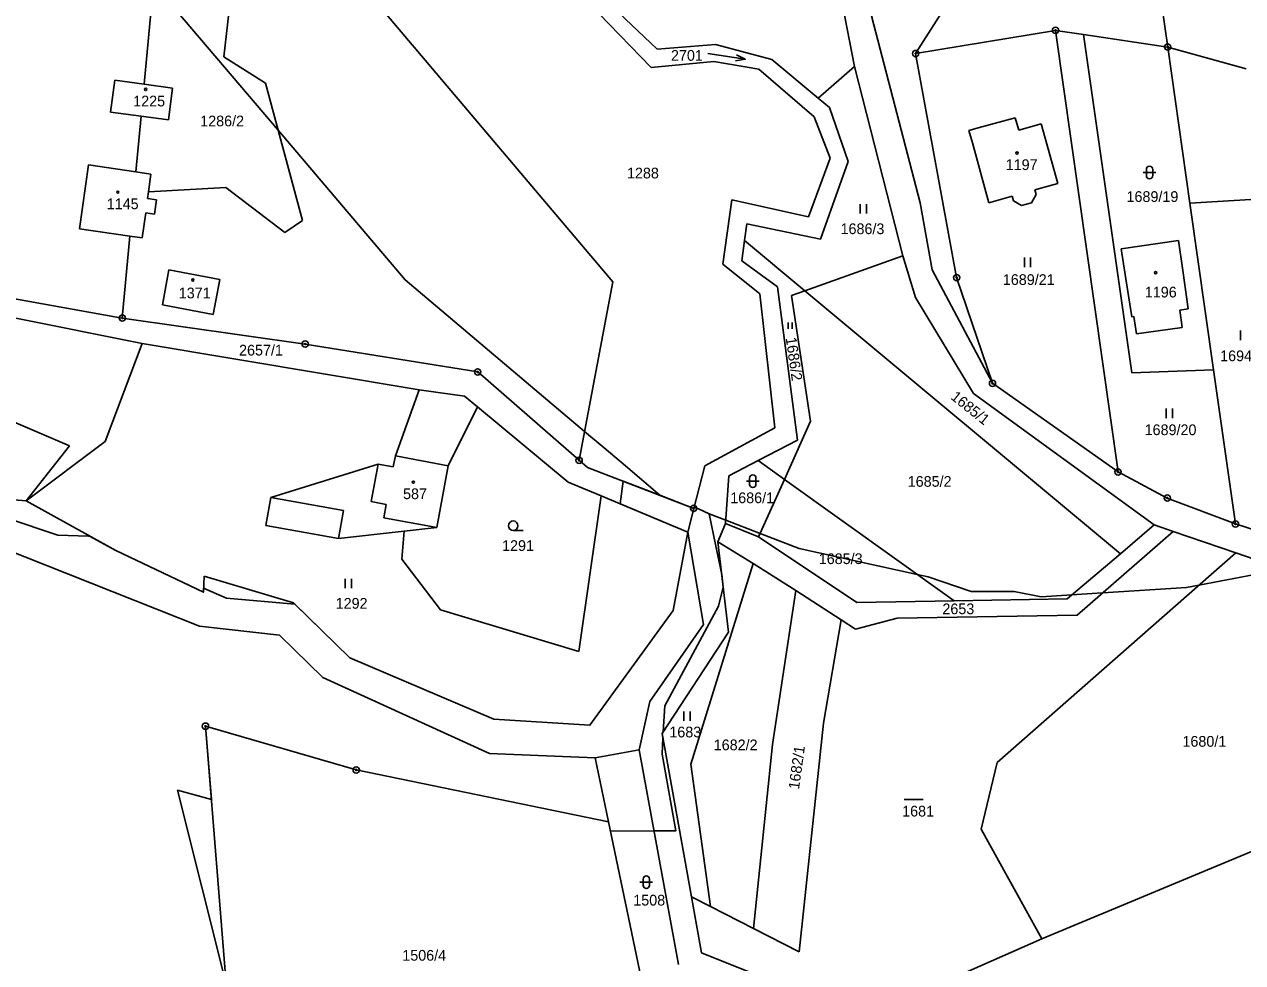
# Model space of a CAD drawing. Extents: x -439246 to -433691, y -1130252 to -1121148.
# Drawn here: x -437505.3 to -437312.1, y -1122435.9 to -1122287.1 of the extents above; entities that cross this region are included whole.
import ezdxf

# ---------------------------------------------------------------- set-up
doc = ezdxf.new("R2010")
doc.units = 0
for name, color, linetype in [('Vrstva 1', 7, 'Continuous'), ('Vrstva 18', 7, 'Continuous'), ('Vrstva 19', 7, 'Continuous'), ('Vrstva 24', 7, 'Continuous'), ('Vrstva 25', 7, 'Continuous'), ('Vrstva 3', 7, 'Continuous'), ('Vrstva 30', 7, 'Continuous'), ('Vrstva 37', 7, 'Continuous'), ('Vrstva 4', 7, 'Continuous'), ('Vrstva 52', 7, 'Continuous')]:
    doc.layers.add(name, color=color, linetype=linetype)

msp = doc.modelspace()

# ---------------------------------------------------------------- linework, layer by layer
at = {"layer": 'Vrstva 1'}
for p, q in [((-437323.95, -1122290.71), (-437311.52, -1122294.14)), ((-437320.43, -1122315.47), (-437323.95, -1122290.71)), ((-437309.02, -1122314.77), (-437320.43, -1122315.47)), ((-437316.68, -1122341.88), (-437320.43, -1122315.47)), ((-437331.34, -1122322.72), (-437322.24, -1122321.37)), ((-437483.42, -1122331.6), (-437482.38, -1122326.06)), ((-437482.38, -1122326.06), (-437474.31, -1122327.58)), ((-437474.31, -1122327.58), (-437475.38, -1122333.12)), ((-437475.38, -1122333.12), (-437483.42, -1122331.6)), ((-437301.12, -1122370.28), (-437313.2, -1122366.35))]:
    msp.add_line(p, q, dxfattribs=at)
for points in [[(-437483.4, -1122265.45), (-437486.31, -1122296.61)], [(-437373.64, -1122293.79), (-437377.56, -1122273.64)], [(-437419.14, -1122277.52), (-437404.95, -1122291.02)], [(-437363.21, -1122315.4), (-437373.24, -1122276.78)], [(-437472.05, -1122277.89), (-437473.69, -1122292.25)], [(-437453.98, -1122278.25), (-437411.94, -1122327.95)], [(-437358.61, -1122283.39), (-437363.93, -1122291.73)], [(-437323.95, -1122290.71), (-437324.88, -1122284.14)], [(-437405.87, -1122293.93), (-437414.2, -1122285.4)], [(-437363.93, -1122291.73), (-437341.74, -1122288.06)], [(-437331.82, -1122358.1), (-437341.74, -1122288.06)], [(-437341.74, -1122288.06), (-437337.3, -1122288.72)], [(-437337.3, -1122288.72), (-437329.62, -1122342.4)], [(-437337.3, -1122288.72), (-437323.95, -1122290.71)], [(-437404.95, -1122291.02), (-437395.7, -1122290.32)], [(-437395.7, -1122290.32), (-437386.74, -1122292.68)], [(-437473.69, -1122292.25), (-437467.07, -1122296.43)], [(-437395.95, -1122293), (-437405.87, -1122293.93)], [(-437388.81, -1122294.23), (-437395.95, -1122293)], [(-437386.74, -1122292.68), (-437379.38, -1122298.83)], [(-437363.93, -1122291.73), (-437357.43, -1122327.27)], [(-437380.02, -1122301.75), (-437388.81, -1122294.23)], [(-437373.64, -1122293.79), (-437379.38, -1122298.83)], [(-437365.96, -1122323.84), (-437373.64, -1122293.79)], [(-437491.65, -1122301.02), (-437490.98, -1122295.97)], [(-437490.98, -1122295.97), (-437486.31, -1122296.61)], [(-437486.31, -1122296.61), (-437481.79, -1122297.22)], [(-437467.07, -1122296.43), (-437461.2, -1122318.19)], [(-437481.79, -1122297.22), (-437482.45, -1122302.23)], [(-437379.38, -1122298.83), (-437377.62, -1122300.3)], [(-437377.62, -1122300.3), (-437374.64, -1122308.86)], [(-437486.78, -1122301.66), (-437491.65, -1122301.02)], [(-437486.78, -1122301.66), (-437487.6, -1122310.52)], [(-437482.45, -1122302.23), (-437486.78, -1122301.66)], [(-437377.5, -1122308.33), (-437380.02, -1122301.75)], [(-437348.13, -1122301.91), (-437353.44, -1122303.38)], [(-437347.58, -1122303.87), (-437348.13, -1122301.91)], [(-437353.44, -1122303.38), (-437355.47, -1122303.94)], [(-437355.47, -1122303.94), (-437354.93, -1122305.9)], [(-437344, -1122302.89), (-437347.58, -1122303.87)], [(-437341.38, -1122312.37), (-437344, -1122302.89)], [(-437354.93, -1122305.9), (-437352.31, -1122315.39)], [(-437380.95, -1122317.63), (-437377.5, -1122308.33)], [(-437495.14, -1122309.4), (-437496.58, -1122319.53)], [(-437487.6, -1122310.52), (-437495.14, -1122309.4)], [(-437374.64, -1122308.86), (-437379.01, -1122321.17)], [(-437485.22, -1122310.88), (-437487.6, -1122310.52)], [(-437485.63, -1122313.66), (-437485.22, -1122310.88)], [(-437485.79, -1122314.74), (-437485.63, -1122313.66)], [(-437473.35, -1122312.98), (-437485.63, -1122313.66)], [(-437464, -1122320.1), (-437473.35, -1122312.98)], [(-437345.58, -1122315.42), (-437344.83, -1122314.07)], [(-437345.02, -1122313.37), (-437341.38, -1122312.37)], [(-437344.83, -1122314.07), (-437345.02, -1122313.37)], [(-437484.36, -1122314.93), (-437485.79, -1122314.74)], [(-437484.65, -1122317.19), (-437484.36, -1122314.93)], [(-437394.54, -1122325.12), (-437393.08, -1122314.95)], [(-437393.08, -1122314.95), (-437380.95, -1122317.63)], [(-437361.31, -1122326.02), (-437363.21, -1122315.4)], [(-437352.31, -1122315.39), (-437348.63, -1122314.37)], [(-437348.63, -1122314.37), (-437348.43, -1122315.12)], [(-437348.43, -1122315.12), (-437347.12, -1122315.85)], [(-437347.12, -1122315.85), (-437345.58, -1122315.42)], [(-437486.63, -1122320.99), (-437486.06, -1122316.98)], [(-437486.06, -1122316.98), (-437484.65, -1122317.19)], [(-437496.58, -1122319.53), (-437488.56, -1122320.71)], [(-437461.2, -1122318.19), (-437464, -1122320.1)], [(-437390.7, -1122318.75), (-437391.07, -1122321.41)], [(-437379.01, -1122321.17), (-437390.7, -1122318.75)], [(-437488.56, -1122320.71), (-437489.77, -1122333.68)], [(-437488.56, -1122320.71), (-437486.63, -1122320.99)], [(-437391.07, -1122321.41), (-437391.51, -1122324.6)], [(-437391.07, -1122321.41), (-437381.52, -1122329.36)], [(-437322.24, -1122321.37), (-437321.55, -1122326.17), (-437320.68, -1122332.24)], [(-437381.52, -1122329.36), (-437365.96, -1122323.84)], [(-437363.97, -1122330.45), (-437365.96, -1122323.84)], [(-437329.66, -1122333.52), (-437330.6, -1122327.46), (-437331.34, -1122322.72)], [(-437388.63, -1122329.82), (-437394.54, -1122325.12)], [(-437391.51, -1122324.6), (-437385.86, -1122328.72)], [(-437525.71, -1122327.24), (-437489.77, -1122333.68)], [(-437351.74, -1122344.04), (-437361.31, -1122326.02)], [(-437357.43, -1122327.27), (-437351.74, -1122344.04)], [(-437527.04, -1122329.66), (-437486.6, -1122337.71)], [(-437411.94, -1122327.95), (-437417.31, -1122356.25)], [(-437385.86, -1122328.72), (-437382.69, -1122353.05)], [(-437383.63, -1122330.11), (-437381.52, -1122329.36)], [(-437381.52, -1122329.36), (-437331.46, -1122371.06)], [(-437386.29, -1122351.12), (-437388.63, -1122329.82)], [(-437380.61, -1122350.02), (-437383.63, -1122330.11)], [(-437354.78, -1122345.67), (-437363.97, -1122330.45)], [(-437329.66, -1122333.52), (-437329.31, -1122333.46)], [(-437329.31, -1122333.46), (-437328.91, -1122336.21)], [(-437322.04, -1122332.43), (-437320.68, -1122332.24)], [(-437321.64, -1122335.16), (-437322.04, -1122332.43)], [(-437489.77, -1122333.68), (-437460.76, -1122337.81)], [(-437328.91, -1122336.21), (-437321.64, -1122335.16)], [(-437492.49, -1122353.26), (-437486.6, -1122337.71)], [(-437486.6, -1122337.71), (-437442.68, -1122345.08)], [(-437460.76, -1122337.81), (-437433.39, -1122342.24)], [(-437433.39, -1122342.24), (-437417.31, -1122356.25)], [(-437329.62, -1122342.4), (-437316.68, -1122341.88)], [(-437313.2, -1122366.35), (-437316.68, -1122341.88)], [(-437498.12, -1122353.93), (-437522.97, -1122343.34)], [(-437446.42, -1122355.55), (-437442.68, -1122345.08)], [(-437435.49, -1122346.06), (-437442.68, -1122345.08)], [(-437351.74, -1122344.04), (-437331.82, -1122358.1)], [(-437433.43, -1122347.77), (-437435.49, -1122346.06)], [(-437326.12, -1122366.51), (-437354.78, -1122345.67)], [(-437438.07, -1122357.11), (-437433.43, -1122347.77)], [(-437419.07, -1122359.7), (-437433.43, -1122347.77)], [(-437384.76, -1122359.27), (-437380.61, -1122350.02)], [(-437397.38, -1122357.15), (-437386.29, -1122351.12)], [(-437505.01, -1122362.68), (-437492.49, -1122353.26)], [(-437505.01, -1122362.68), (-437498.12, -1122353.93)], [(-437382.69, -1122353.05), (-437388.92, -1122356.29)], [(-437446.42, -1122355.55), (-437446.8, -1122357.29)], [(-437417.31, -1122356.25), (-437415.98, -1122357.41)], [(-437388.92, -1122356.29), (-437393.57, -1122358.72)], [(-437388.92, -1122356.29), (-437384.76, -1122359.27)], [(-437449.16, -1122356.85), (-437466.2, -1122362.16)], [(-437449.16, -1122356.85), (-437446.8, -1122357.29)], [(-437438.07, -1122357.11), (-437439.9, -1122366.92)], [(-437415.98, -1122357.41), (-437399.13, -1122363.87)], [(-437399.13, -1122363.87), (-437397.38, -1122357.15)], [(-437393.57, -1122358.72), (-437394.09, -1122366.3)], [(-437331.82, -1122358.1), (-437324.02, -1122362.23)], [(-437413.84, -1122361.89), (-437419.07, -1122359.7)], [(-437388.85, -1122368.39), (-437384.76, -1122359.27)], [(-437384.76, -1122359.27), (-437357.81, -1122378.54)], [(-437523.34, -1122361.14), (-437505.01, -1122362.68)], [(-437466.2, -1122362.16), (-437466.99, -1122366.59)], [(-437413.84, -1122361.89), (-437417.34, -1122386.58)], [(-437400.09, -1122367.65), (-437413.84, -1122361.89)], [(-437324.02, -1122362.23), (-437313.2, -1122366.35)], [(-437505.01, -1122362.68), (-437490.79, -1122370.58)], [(-437400.09, -1122367.65), (-437399.13, -1122363.87)], [(-437477.55, -1122382.55), (-437522.46, -1122364.76)], [(-437394.09, -1122366.3), (-437395.31, -1122369.2)], [(-437388.85, -1122368.39), (-437394.09, -1122366.3)], [(-437455.48, -1122368.66), (-437466.99, -1122366.59)], [(-437455.48, -1122368.66), (-437445.08, -1122367.5)], [(-437445.44, -1122371.95), (-437445.08, -1122367.5)], [(-437445.08, -1122367.5), (-437439.9, -1122366.92)], [(-437402.4, -1122380.05), (-437400.09, -1122367.65)], [(-437400.09, -1122367.65), (-437397.6, -1122382.29)], [(-437338.29, -1122380.8), (-437323.06, -1122367.55)], [(-437326.12, -1122366.51), (-437331.46, -1122371.06)], [(-437323.06, -1122367.55), (-437326.12, -1122366.51)], [(-437313.16, -1122370.92), (-437323.06, -1122367.55)], [(-437393.59, -1122383.53), (-437395.31, -1122369.2)], [(-437395.31, -1122369.2), (-437389.72, -1122372.61)], [(-437373.28, -1122378.79), (-437388.85, -1122368.39)], [(-437490.79, -1122370.58), (-437476.91, -1122377.19)], [(-437439.31, -1122379.97), (-437445.44, -1122371.95)], [(-437350.98, -1122404.2), (-437313.16, -1122370.92)], [(-437331.46, -1122371.06), (-437339.88, -1122378.24)], [(-437313.16, -1122370.92), (-437303.06, -1122374.44)], [(-437389.72, -1122372.61), (-437399.58, -1122404.43)], [(-437389.72, -1122372.61), (-437382.96, -1122376.88)], [(-437476.91, -1122377.19), (-437476.79, -1122374.62)], [(-437476.79, -1122374.62), (-437462.61, -1122378.84)], [(-437382.96, -1122376.88), (-437386.62, -1122401.32)], [(-437375.73, -1122381.57), (-437382.96, -1122376.88)], [(-437462.61, -1122378.84), (-437453.68, -1122387.59)], [(-437417.34, -1122386.58), (-437439.31, -1122379.97)], [(-437357.81, -1122378.54), (-437373.28, -1122378.79)], [(-437339.88, -1122378.24), (-437357.81, -1122378.54)], [(-437415.61, -1122398.28), (-437402.4, -1122380.05)], [(-437378.53, -1122397.92), (-437375.73, -1122381.57)], [(-437375.73, -1122381.57), (-437373.48, -1122383.02)], [(-437373.48, -1122383.02), (-437366.84, -1122381.28)], [(-437366.84, -1122381.28), (-437338.29, -1122380.8)], [(-437464.86, -1122383.96), (-437477.55, -1122382.55)], [(-437397.6, -1122382.29), (-437406.08, -1122394.49)], [(-437404.14, -1122399.58), (-437393.59, -1122383.53)], [(-437457.97, -1122390.69), (-437464.86, -1122383.96)], [(-437453.68, -1122387.59), (-437430.83, -1122397.32)], [(-437431.54, -1122402.73), (-437457.97, -1122390.69)], [(-437406.08, -1122394.49), (-437407.81, -1122402.19)], [(-437430.83, -1122397.32), (-437415.61, -1122398.28)], [(-437452.67, -1122405.36), (-437476.58, -1122398.42)], [(-437476.58, -1122398.42), (-437471.75, -1122458.37)], [(-437382.39, -1122434.19), (-437378.53, -1122397.92)], [(-437399.48, -1122425.5), (-437404.14, -1122399.58)], [(-437414.76, -1122403.46), (-437431.54, -1122402.73)], [(-437407.81, -1122402.19), (-437414.76, -1122403.46)], [(-437401.57, -1122436.21), (-437407.81, -1122402.19)], [(-437386.62, -1122401.32), (-437389.63, -1122430.51)], [(-437414.76, -1122403.46), (-437412.66, -1122413.59)], [(-437399.58, -1122404.43), (-437396.49, -1122427.02)], [(-437353.53, -1122414.78), (-437350.98, -1122404.2)], [(-437412.66, -1122413.59), (-437452.67, -1122405.36)], [(-437343.94, -1122432.15), (-437289.17, -1122409.39)], [(-437412.66, -1122413.59), (-437405.06, -1122450.01)], [(-437343.94, -1122432.15), (-437353.53, -1122414.78)], [(-437397.88, -1122434.35), (-437399.48, -1122425.5)], [(-437399.48, -1122425.5), (-437396.49, -1122427.02)], [(-437396.49, -1122427.02), (-437389.63, -1122430.51)], [(-437389.63, -1122430.51), (-437382.39, -1122434.19)], [(-437376.55, -1122446.55), (-437343.94, -1122432.15)], [(-437378.24, -1122442.26), (-437397.88, -1122434.35)]]:
    msp.add_lwpolyline(points, dxfattribs=at)
at = {"layer": 'Vrstva 24'}
for centre, radius in [((-437341.74, -1122288.06), 0.5), ((-437341.74, -1122288.06), 0.1), ((-437323.95, -1122290.71), 0.5), ((-437323.95, -1122290.71), 0.1), ((-437363.93, -1122291.73), 0.5), ((-437363.93, -1122291.73), 0.1), ((-437357.43, -1122327.27), 0.5), ((-437357.43, -1122327.27), 0.1), ((-437489.77, -1122333.68), 0.5), ((-437489.77, -1122333.68), 0.1), ((-437460.76, -1122337.81), 0.5), ((-437460.76, -1122337.81), 0.1), ((-437433.39, -1122342.24), 0.5), ((-437433.39, -1122342.24), 0.1), ((-437351.74, -1122344.04), 0.5), ((-437351.74, -1122344.04), 0.1), ((-437417.31, -1122356.25), 0.5), ((-437417.31, -1122356.25), 0.1), ((-437331.82, -1122358.1), 0.5), ((-437331.82, -1122358.1), 0.1), ((-437324.02, -1122362.23), 0.5), ((-437324.02, -1122362.23), 0.1), ((-437399.13, -1122363.87), 0.5), ((-437399.13, -1122363.87), 0.1), ((-437313.2, -1122366.35), 0.5), ((-437313.2, -1122366.35), 0.1), ((-437476.58, -1122398.42), 0.5), ((-437476.58, -1122398.42), 0.1), ((-437452.67, -1122405.36), 0.5), ((-437452.67, -1122405.36), 0.1)]:
    msp.add_circle(centre, radius, dxfattribs=at)
at = {"layer": 'Vrstva 25'}
for p, q in [((-437327.33, -1122311.1), (-437327.33, -1122310.1)), ((-437326.33, -1122310.1), (-437326.33, -1122311.1)), ((-437327.83, -1122310.6), (-437325.83, -1122310.6)), ((-437372.75, -1122317.13), (-437372.75, -1122315.63)), ((-437371.75, -1122317.13), (-437371.75, -1122315.63)), ((-437346.69, -1122325.6), (-437346.69, -1122324.1)), ((-437345.69, -1122325.6), (-437345.69, -1122324.1)), ((-437384.17, -1122335.4), (-437384.17, -1122334.4)), ((-437383.51, -1122335.4), (-437383.51, -1122334.4)), ((-437312.42, -1122337.17), (-437312.42, -1122335.67)), ((-437324.18, -1122349.56), (-437324.18, -1122348.06)), ((-437323.18, -1122349.56), (-437323.18, -1122348.06)), ((-437390.76, -1122359.57), (-437388.76, -1122359.57)), ((-437390.26, -1122360.07), (-437390.26, -1122359.07)), ((-437389.26, -1122359.07), (-437389.26, -1122360.07)), ((-437427.76, -1122367.37), (-437426.16, -1122367.37)), ((-437454.44, -1122376.53), (-437454.44, -1122375.03)), ((-437453.44, -1122376.53), (-437453.44, -1122375.03)), ((-437400.71, -1122397.57), (-437400.71, -1122396.07)), ((-437399.71, -1122397.57), (-437399.71, -1122396.07)), ((-437365.76, -1122410.05), (-437362.76, -1122410.05)), ((-437407.66, -1122423.17), (-437405.66, -1122423.17)), ((-437407.16, -1122423.67), (-437407.16, -1122422.67)), ((-437406.16, -1122422.67), (-437406.16, -1122423.67))]:
    msp.add_line(p, q, dxfattribs=at)
for points in [[(-437396.89, -1122291.74), (-437390.95, -1122292.64), (-437392.36, -1122291.92)], [(-437390.95, -1122292.64), (-437392.51, -1122292.91)]]:
    msp.add_lwpolyline(points, dxfattribs=at)
for centre, radius in [((-437486.06, -1122297.42), 0.175), ((-437347.86, -1122307.51), 0.175), ((-437490.48, -1122313.72), 0.175), ((-437478.58, -1122327.66), 0.175), ((-437325.86, -1122326.5), 0.175), ((-437443.6, -1122359.71), 0.175), ((-437427.76, -1122366.62), 0.75)]:
    msp.add_circle(centre, radius, dxfattribs=at)
for centre, start, end in [((-437326.83, -1122310.1), 0, 180), ((-437326.83, -1122311.1), 180, 0), ((-437389.76, -1122359.07), 0, 180), ((-437389.76, -1122360.07), 180, 0), ((-437406.66, -1122422.67), 0, 180), ((-437406.66, -1122423.67), 180, 0)]:
    msp.add_arc(centre, 0.5, start, end, dxfattribs=at)
at = {"layer": 'Vrstva 3'}
for points in [[(-437491.65, -1122301.02), (-437490.98, -1122295.97)], [(-437490.98, -1122295.97), (-437486.31, -1122296.61)], [(-437486.31, -1122296.61), (-437481.79, -1122297.22)], [(-437481.79, -1122297.22), (-437482.45, -1122302.23)], [(-437486.78, -1122301.66), (-437491.65, -1122301.02)], [(-437482.45, -1122302.23), (-437486.78, -1122301.66)], [(-437348.13, -1122301.91), (-437353.44, -1122303.38)], [(-437347.58, -1122303.87), (-437348.13, -1122301.91)], [(-437353.44, -1122303.38), (-437355.47, -1122303.94)], [(-437355.47, -1122303.94), (-437354.93, -1122305.9)], [(-437344, -1122302.89), (-437347.58, -1122303.87)], [(-437341.38, -1122312.37), (-437344, -1122302.89)], [(-437354.93, -1122305.9), (-437352.31, -1122315.39)], [(-437495.14, -1122309.4), (-437496.58, -1122319.53)], [(-437487.6, -1122310.52), (-437495.14, -1122309.4)], [(-437485.22, -1122310.88), (-437487.6, -1122310.52)], [(-437485.63, -1122313.66), (-437485.22, -1122310.88)], [(-437485.79, -1122314.74), (-437485.63, -1122313.66)], [(-437345.58, -1122315.42), (-437344.83, -1122314.07)], [(-437345.02, -1122313.37), (-437341.38, -1122312.37)], [(-437344.83, -1122314.07), (-437345.02, -1122313.37)], [(-437484.36, -1122314.93), (-437485.79, -1122314.74)], [(-437484.65, -1122317.19), (-437484.36, -1122314.93)], [(-437352.31, -1122315.39), (-437348.63, -1122314.37)], [(-437348.63, -1122314.37), (-437348.43, -1122315.12)], [(-437348.43, -1122315.12), (-437347.12, -1122315.85)], [(-437347.12, -1122315.85), (-437345.58, -1122315.42)], [(-437486.63, -1122320.99), (-437486.06, -1122316.98)], [(-437486.06, -1122316.98), (-437484.65, -1122317.19)], [(-437496.58, -1122319.53), (-437488.56, -1122320.71)], [(-437488.56, -1122320.71), (-437486.63, -1122320.99)], [(-437331.34, -1122322.72), (-437322.24, -1122321.37)], [(-437322.24, -1122321.37), (-437321.55, -1122326.17), (-437320.68, -1122332.24)], [(-437329.66, -1122333.52), (-437330.6, -1122327.46), (-437331.34, -1122322.72)], [(-437483.42, -1122331.6), (-437482.38, -1122326.06)], [(-437482.38, -1122326.06), (-437474.31, -1122327.58)], [(-437474.31, -1122327.58), (-437475.38, -1122333.12)], [(-437475.38, -1122333.12), (-437483.42, -1122331.6)], [(-437329.66, -1122333.52), (-437329.31, -1122333.46)], [(-437329.31, -1122333.46), (-437328.91, -1122336.21)], [(-437322.04, -1122332.43), (-437320.68, -1122332.24)], [(-437321.64, -1122335.16), (-437322.04, -1122332.43)], [(-437328.91, -1122336.21), (-437321.64, -1122335.16)], [(-437446.42, -1122355.55), (-437446.8, -1122357.29)], [(-437446.42, -1122355.55), (-437438.07, -1122357.11)], [(-437450.27, -1122362.8), (-437449.16, -1122356.85)], [(-437449.16, -1122356.85), (-437446.8, -1122357.29)], [(-437438.07, -1122357.11), (-437439.9, -1122366.92)], [(-437450.27, -1122362.8), (-437447.92, -1122363.24)], [(-437447.92, -1122363.24), (-437448.31, -1122365.35)], [(-437439.9, -1122366.92), (-437448.31, -1122365.35)]]:
    msp.add_lwpolyline(points, dxfattribs=at)
at = {"layer": 'Vrstva 30'}
for points in [[(-437376.93, -1122182.43), (-437369.73, -1122242.13), (-437370.23, -1122251.81), (-437369.62, -1122255.88), (-437366.06, -1122279.84), (-437358.61, -1122283.39), (-437363.93, -1122291.73), (-437357.43, -1122327.27), (-437351.74, -1122344.04), (-437361.31, -1122326.02), (-437363.21, -1122315.4), (-437373.24, -1122276.78), (-437378.94, -1122257.64), (-437379.12, -1122255.87), (-437381.93, -1122227.49), (-437385.99, -1122194.47), (-437389.79, -1122180.08), (-437399.24, -1122147.6), (-437401.25, -1122136.63)], [(-437348.4, -1122181.09), (-437368.68, -1122186.02), (-437371.95, -1122191.63), (-437370.49, -1122226.7), (-437369.73, -1122242.13), (-437370.23, -1122251.81), (-437366.06, -1122279.84), (-437358.61, -1122283.39), (-437363.93, -1122291.73), (-437357.43, -1122327.27), (-437351.74, -1122344.04), (-437361.31, -1122326.02), (-437363.21, -1122315.4), (-437373.24, -1122276.78), (-437378.94, -1122257.64), (-437379.12, -1122255.87), (-437381.93, -1122227.49), (-437385.99, -1122194.47), (-437387.46, -1122188.93)]]:
    msp.add_lwpolyline(points, dxfattribs=at)
at = {"layer": 'Vrstva 37'}
for centre in [(-437486.06, -1122297.42), (-437347.86, -1122307.51), (-437490.48, -1122313.72), (-437478.58, -1122327.66), (-437325.86, -1122326.5), (-437443.6, -1122359.71)]:
    msp.add_circle(centre, 0.175, dxfattribs=at)
at = {"layer": 'Vrstva 4'}
for points in [[(-437446.42, -1122355.55), (-437438.07, -1122357.11)], [(-437450.27, -1122362.8), (-437449.16, -1122356.85)], [(-437454.68, -1122364.23), (-437466.2, -1122362.16)], [(-437454.68, -1122364.23), (-437455.48, -1122368.66)], [(-437450.27, -1122362.8), (-437447.92, -1122363.24)], [(-437447.92, -1122363.24), (-437448.31, -1122365.35)], [(-437439.9, -1122366.92), (-437448.31, -1122365.35)]]:
    msp.add_lwpolyline(points, dxfattribs=at)
at = {"layer": 'Vrstva 52'}
for points in [[(-437404.52, -1122361.8), (-437409.97, -1122357.12), (-437413.33, -1122354.28), (-437416.44, -1122351.66), (-437444.9, -1122327.61), (-437456.15, -1122314.37), (-437465.06, -1122303.87), (-437484.82, -1122280.62), (-437491.08, -1122273.25), (-437500, -1122265.65), (-437504.35, -1122261.95), (-437508.05, -1122258.8), (-437510.66, -1122255.16), (-437511.63, -1122253.78), (-437531.61, -1122225.81), (-437554.23, -1122190.62), (-437556.03, -1122181.97), (-437557.42, -1122175.27), (-437557.64, -1122174.2)], [(-437508.04, -1122365.45), (-437500, -1122368.15), (-437495.14, -1122368.26), (-437494.96, -1122368.26), (-437490.79, -1122370.58), (-437476.91, -1122377.19), (-437476.88, -1122376.55), (-437473.26, -1122378.14), (-437462.39, -1122379.06), (-437453.68, -1122387.59), (-437430.83, -1122397.32), (-437415.61, -1122398.28), (-437402.4, -1122380.05), (-437400.09, -1122367.65), (-437410.8, -1122363.16), (-437410.31, -1122359.58), (-437404.52, -1122361.8)], [(-437404.52, -1122361.8), (-437399.13, -1122363.87), (-437399.08, -1122363.67), (-437398.4, -1122363.97), (-437396.68, -1122364.73)], [(-437396.68, -1122364.73), (-437395.67, -1122369.61), (-437394.69, -1122374.38), (-437394.45, -1122376.38), (-437395.2, -1122379.41), (-437403.74, -1122395.2), (-437403.96, -1122399.31), (-437404.14, -1122399.58), (-437404.02, -1122400.26), (-437404.16, -1122402.87), (-437401.97, -1122415), (-437405.46, -1122415.02), (-437412.35, -1122415.05), (-437412.66, -1122413.59), (-437452.67, -1122405.36), (-437476.58, -1122398.42), (-437475.64, -1122410.05), (-437481, -1122408.59), (-437473.28, -1122439.34)], [(-437305.68, -1122373.53), (-437318.99, -1122376.05), (-437320.99, -1122376.43), (-437334.25, -1122377.29), (-437335.15, -1122377.35), (-437339.14, -1122377.6), (-437344.02, -1122377.92), (-437348.29, -1122377.07), (-437355.11, -1122377.07), (-437361.94, -1122374.72), (-437363.68, -1122374.34), (-437382.41, -1122370.24), (-437388.61, -1122367.85), (-437394.05, -1122365.75), (-437396.68, -1122364.73)]]:
    msp.add_lwpolyline(points, dxfattribs=at)

# ---------------------------------------------------------------- texts
at = {"layer": 'Vrstva 18'}
for s, p in [('2701', (-437402.74, -1122292.88)), ('1286/2', (-437477.41, -1122303.28)), ('1288', (-437409.72, -1122311.54)), ('1689/19', (-437330.48, -1122315.27)), ('1686/3', (-437375.84, -1122320.38)), ('1689/21', (-437350.1, -1122328.44)), ('2657/1', (-437471.25, -1122339.63)), ('1694/9', (-437315.63, -1122340.53)), ('1689/20', (-437327.61, -1122352.26)), ('1685/2', (-437365.19, -1122360.45)), ('1686/1', (-437393.34, -1122363.05)), ('1291', (-437429.53, -1122370.63)), ('1685/3', (-437379.3, -1122372.71)), ('1292', (-437455.93, -1122379.79)), ('2653', (-437359.69, -1122380.66)), ('1683', (-437403, -1122400.2)), ('1682/2', (-437395.96, -1122402.24)), ('1680/1', (-437321.61, -1122401.68)), ('1681', (-437366.07, -1122412.75)), ('1508', (-437408.72, -1122426.87)), ('1506/4', (-437445.36, -1122435.62))]:
    msp.add_text(s, height=1.7, dxfattribs=at).set_placement(p)
for s, rotation, p in [('1686/2', 278.2307, (-437384.55, -1122336.85)), ('1685/1', 321.3954, (-437358.49, -1122346.43)), ('1682/1', 82.0661, (-437382.44, -1122408.53))]:
    msp.add_text(s, height=1.7, rotation=rotation, dxfattribs=at).set_placement(p)
at = {"layer": 'Vrstva 19'}
for s, p in [('1225', (-437488.04, -1122300.12)), ('1197', (-437349.65, -1122310.21)), ('1145', (-437492.24, -1122316.42)), ('1371', (-437480.82, -1122330.56)), ('1196', (-437327.58, -1122330.42)), ('587', (-437445.24, -1122362.41))]:
    msp.add_text(s, height=1.7, dxfattribs=at).set_placement(p)

doc.saveas('drawing.dxf')
